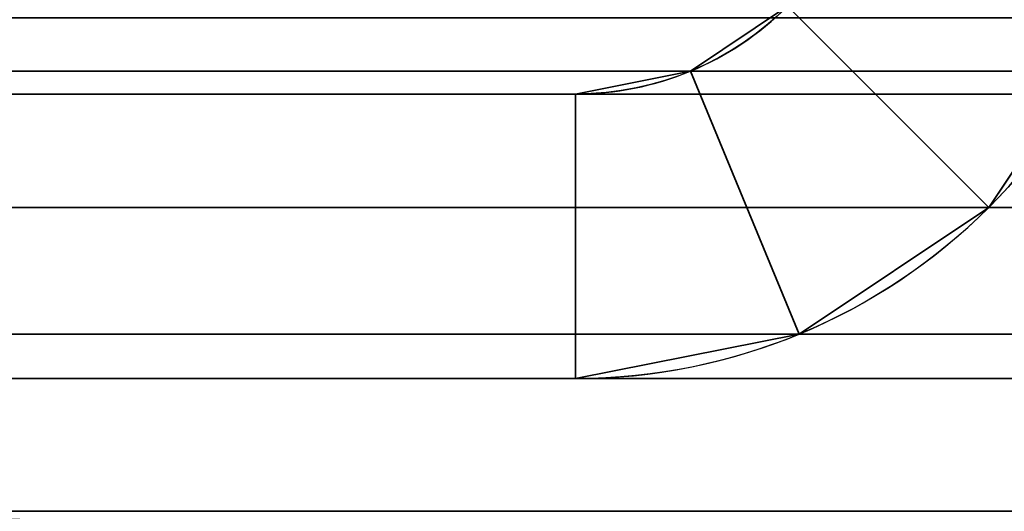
# Model space of a CAD drawing. Header units: millimetres. Extents: x -503 to 6703, y -110 to 249.
# Tile 611 of 656: x 2580.99 to 2586.18, y -30 to -27.41. Entities that reach past the tile are written whole.
import ezdxf

# ---------------------------------------------------------------- set-up
doc = ezdxf.new("R2010")
doc.units = ezdxf.units.MM
doc.layers.add('151', color=7, linetype='Continuous', true_color=0xffffff)

# ---------------------------------------------------------------- blocks, each defined once
blk = doc.blocks.new('UG_SURFACE_213')
at = {"layer": '151', "color": 35, "linetype": 'Continuous', "lineweight": 35}
for points in [[(2578.0001, -30, 2030), (2578.0001, -43.5, 2030), (3421.9999, -43.5, 2030), (3421.9999, -42.218, 2030)], [(3421.9999, -42.218, 2030), (3421.9999, -30, 2030), (2578.0001, -30, 2030)], [(2578.0001, -30, 2030), (2591.0001, -30, 2017), (2591.0001, -30, 1027)], [(2578.0001, -30, 2030), (3421.9999, -30, 2030), (3408.9999, -30, 2017), (2591.0001, -30, 2017)], [(2591.0001, -30, 1027), (2591.0001, -30), (2578.0001, -30), (2578.0001, -30, 2030)], [(3421.9999, -41.5), (2578.0001, -41.5), (2578.0001, -30), (2591.0001, -30)]]:
    blk.add_3dface(points, dxfattribs=at)
blk = doc.blocks.new('UG_SURFACE_284')
at = {"layer": '151', "color": 252, "linetype": 'Continuous', "lineweight": 35}
for points in [[(2585.3798, -26.8246, 2021.8704), (2585.0372, -27.3372, 2022.2127), (2586.098, -28.3979, 2021.152), (2586.7655, -27.3987, 2020.4844)], [(2586.7655, -27.3987, -7.75), (2586.098, -28.3979, -7.75), (2585.0372, -27.3372, -7.75), (2585.3798, -26.8246, -7.75)], [(2585.0372, -27.3372, 2022.2127), (2585.0372, -27.3372, -7.75), (2584.5246, -27.6797, -7.75), (2584.5246, -27.6797, 2022.7253)], [(2585.0987, -29.0655, 2022.1512), (2586.098, -28.3979, 2021.152), (2585.0372, -27.3372, 2022.2127), (2584.5246, -27.6797, 2022.7253)], [(2584.5246, -27.6797, -7.75), (2585.0372, -27.3372, -7.75), (2586.098, -28.3979, -7.75), (2585.0987, -29.0655, -7.75)], [(2586.098, -28.3979, 2021.152), (2586.098, -28.3979, -7.75), (2586.7655, -27.3987, -7.75), (2586.7655, -27.3987, 2020.4844)], [(2584.5246, -27.6797, 2022.7253), (2584.5246, -27.6797, -7.75), (2583.92, -27.8, -7.75), (2583.92, -27.8, 2023.33)], [(2583.92, -29.3, 2023.33), (2585.0987, -29.0655, 2022.1512), (2584.5246, -27.6797, 2022.7253), (2583.92, -27.8, 2023.33)], [(2583.92, -27.8, -7.75), (2584.5246, -27.6797, -7.75), (2585.0987, -29.0655, -7.75), (2583.92, -29.3, -7.75)], [(2583.92, -27.8, 2023.33), (2583.92, -27.8, -7.75), (2535.08, -27.8, -7.75), (2535.08, -27.8, 2072.17)], [(2583.92, -27.8, 2023.33), (2535.08, -27.8, 2072.17), (2535.08, -29.3, 2072.17), (2583.92, -29.3, 2023.33)], [(2583.92, -29.3, -7.75), (2535.08, -29.3, -7.75), (2535.08, -27.8, -7.75), (2583.92, -27.8, -7.75)], [(2585.0987, -29.0655, 2022.1512), (2585.0987, -29.0655, -7.75), (2586.098, -28.3979, -7.75), (2586.098, -28.3979, 2021.152)], [(2583.92, -29.3, 2023.33), (2583.92, -29.3, -7.75), (2585.0987, -29.0655, -7.75), (2585.0987, -29.0655, 2022.1512)], [(2583.92, -29.3, 2023.33), (2535.08, -29.3, 2072.17), (2535.08, -29.3, -7.75), (2583.92, -29.3, -7.75)]]:
    blk.add_3dface(points, dxfattribs=at)
blk = doc.blocks.new('UG_SURFACE_285')
at = {"layer": '151', "color": 252, "linetype": 'Continuous', "lineweight": 35}
for points in [[(2585.3798, -26.8246, 2021.8704), (2585.0372, -27.3372, 2022.2127), (2586.098, -28.3979, 2021.152), (2586.7655, -27.3987, 2020.4844)], [(2586.7655, -27.3987, -7.75), (2586.098, -28.3979, -7.75), (2585.0372, -27.3372, -7.75), (2585.3798, -26.8246, -7.75)], [(2585.0372, -27.3372, 2022.2127), (2585.0372, -27.3372, -7.75), (2584.5246, -27.6797, -7.75), (2584.5246, -27.6797, 2022.7253)], [(2585.0987, -29.0655, 2022.1512), (2586.098, -28.3979, 2021.152), (2585.0372, -27.3372, 2022.2127), (2584.5246, -27.6797, 2022.7253)], [(2584.5246, -27.6797, -7.75), (2585.0372, -27.3372, -7.75), (2586.098, -28.3979, -7.75), (2585.0987, -29.0655, -7.75)], [(2586.098, -28.3979, 2021.152), (2586.098, -28.3979, -7.75), (2586.7655, -27.3987, -7.75), (2586.7655, -27.3987, 2020.4844)], [(2584.5246, -27.6797, 2022.7253), (2584.5246, -27.6797, -7.75), (2583.92, -27.8, -7.75), (2583.92, -27.8, 2023.33)], [(2583.92, -29.3, 2023.33), (2585.0987, -29.0655, 2022.1512), (2584.5246, -27.6797, 2022.7253), (2583.92, -27.8, 2023.33)], [(2583.92, -27.8, -7.75), (2584.5246, -27.6797, -7.75), (2585.0987, -29.0655, -7.75), (2583.92, -29.3, -7.75)], [(2583.92, -27.8, 2023.33), (2583.92, -27.8, -7.75), (2535.08, -27.8, -7.75), (2535.08, -27.8, 2072.17)], [(2583.92, -27.8, 2023.33), (2535.08, -27.8, 2072.17), (2535.08, -29.3, 2072.17), (2583.92, -29.3, 2023.33)], [(2583.92, -29.3, -7.75), (2535.08, -29.3, -7.75), (2535.08, -27.8, -7.75), (2583.92, -27.8, -7.75)], [(2585.0987, -29.0655, 2022.1512), (2585.0987, -29.0655, -7.75), (2586.098, -28.3979, -7.75), (2586.098, -28.3979, 2021.152)], [(2583.92, -29.3, 2023.33), (2583.92, -29.3, -7.75), (2585.0987, -29.0655, -7.75), (2585.0987, -29.0655, 2022.1512)], [(2583.92, -29.3, 2023.33), (2535.08, -29.3, 2072.17), (2535.08, -29.3, -7.75), (2583.92, -29.3, -7.75)]]:
    blk.add_3dface(points, dxfattribs=at)
blk = doc.blocks.new('UG_SURFACE_286')
at = {"layer": '151', "color": 252, "linetype": 'Continuous', "lineweight": 35}
for points in [[(2586.7655, -27.3987, 2020.4844), (2586.098, -28.3979, 2021.152), (2585.0372, -27.3372, 2022.2127), (2585.3798, -26.8246, 2021.8704)], [(3465.5247, -27.6797, 2072.7746), (2534.4753, -27.6797, 2072.7746), (2533.9627, -27.3372, 2073.2872), (3466.0373, -27.3372, 2073.2872)], [(3414.9628, -27.3372, 2022.2127), (2585.0372, -27.3372, 2022.2127), (2584.5246, -27.6797, 2022.7253), (3415.4754, -27.6797, 2022.7253)], [(2584.5246, -27.6797, 2022.7253), (2585.0372, -27.3372, 2022.2127), (2586.098, -28.3979, 2021.152), (2585.0987, -29.0655, 2022.1512)], [(3467.7656, -27.3987, 2075.0155), (2532.2344, -27.3987, 2075.0155), (2532.902, -28.3979, 2074.348), (3467.098, -28.3979, 2074.348)], [(3413.902, -28.3979, 2021.152), (2586.098, -28.3979, 2021.152), (2586.7655, -27.3987, 2020.4844), (3413.2345, -27.3987, 2020.4844)], [(3464.92, -27.8, 2072.17), (2535.08, -27.8, 2072.17), (2534.4753, -27.6797, 2072.7746), (3465.5247, -27.6797, 2072.7746)], [(3415.4754, -27.6797, 2022.7253), (2584.5246, -27.6797, 2022.7253), (2583.92, -27.8, 2023.33), (3416.08, -27.8, 2023.33)], [(2583.92, -27.8, 2023.33), (2584.5246, -27.6797, 2022.7253), (2585.0987, -29.0655, 2022.1512), (2583.92, -29.3, 2023.33)], [(2535.08, -27.8, 2072.17), (3464.92, -27.8, 2072.17), (3416.08, -27.8, 2023.33), (2583.92, -27.8, 2023.33)], [(2583.92, -29.3, 2023.33), (2535.08, -29.3, 2072.17), (2535.08, -27.8, 2072.17), (2583.92, -27.8, 2023.33)], [(3467.098, -28.3979, 2074.348), (2532.902, -28.3979, 2074.348), (2533.9015, -29.0655, 2073.3488), (3466.0985, -29.0655, 2073.3488)], [(3414.9013, -29.0655, 2022.1512), (2585.0987, -29.0655, 2022.1512), (2586.098, -28.3979, 2021.152), (3413.902, -28.3979, 2021.152)], [(3466.0985, -29.0655, 2073.3488), (2533.9015, -29.0655, 2073.3488), (2535.08, -29.3, 2072.17), (3464.92, -29.3, 2072.17)], [(3416.08, -29.3, 2023.33), (2583.92, -29.3, 2023.33), (2585.0987, -29.0655, 2022.1512), (3414.9013, -29.0655, 2022.1512)], [(2535.08, -29.3, 2072.17), (2583.92, -29.3, 2023.33), (3416.08, -29.3, 2023.33), (3464.92, -29.3, 2072.17)]]:
    blk.add_3dface(points, dxfattribs=at)

msp = doc.modelspace()

# ---------------------------------------------------------------- linework, layer by layer
at = {"layer": '151', "color": 251, "linetype": 'Continuous', "lineweight": -3, "true_color": 0x636466}
for p, q in [((2535.08, -27.8, 2072.17), (2583.92, -27.8, 2023.33)), ((2535.08, -27.8, 2072.17), (2583.92, -27.8, 2023.33)), ((3464.92, -27.8, 2072.17), (2535.08, -27.8, 2072.17)), ((2583.92, -27.8, -7.75), (2535.08, -27.8, -7.75)), ((2583.92, -27.8, -7.75), (2535.08, -27.8, -7.75)), ((2535.08, -27.8, 2072.17), (2583.92, -27.8, 2023.33)), ((3416.08, -27.8, 2023.33), (2583.92, -27.8, 2023.33)), ((2583.92, -27.8, 2023.33), (2583.92, -27.8, -7.75)), ((2583.92, -27.8, 2023.33), (2583.92, -27.8, -7.75)), ((2535.08, -29.3, 2072.17), (2583.92, -29.3, 2023.33)), ((2583.92, -29.3, -7.75), (2535.08, -29.3, -7.75)), ((2583.92, -29.3, -7.75), (2535.08, -29.3, -7.75)), ((2535.08, -29.3, 2072.17), (2583.92, -29.3, 2023.33)), ((2535.08, -29.3, 2072.17), (2583.92, -29.3, 2023.33)), ((3464.92, -29.3, 2072.17), (2535.08, -29.3, 2072.17)), ((2583.92, -29.3, 2023.33), (2583.92, -29.3, -7.75)), ((2583.92, -29.3, 2023.33), (2583.92, -29.3, -7.75)), ((3416.08, -29.3, 2023.33), (2583.92, -29.3, 2023.33))]:
    msp.add_line(p, q, dxfattribs=at)
at = {"layer": '151', "color": 251, "linetype": 'Continuous', "lineweight": -3, "true_color": 0x636466, "extrusion": (0, 0, -1)}
for centre, radius, start in [((-2583.92, -26.22, 7.75), 3.08, 180), ((-2583.92, -26.22, 7.75), 1.58, 180), ((-2583.92, -26.22, 7.75), 1.58, 180), ((-2583.92, -26.22, 7.75), 3.08, 180), ((-2580.0201, -26.1, -997.9088), 1.4, 225), ((-2580.0201, -26.1, -997.9088), 1.4, 225)]:
    msp.add_arc(centre, radius, start, 270, dxfattribs=at)
at = {"layer": '151', "color": 251, "linetype": 'Continuous', "lineweight": -3, "true_color": 0x636466}
for centre in [(2580.0201, -26.1, 1172.0912), (2580.0201, -26.1, 1190), (2580.0201, -26.1, 980), (2580.0201, -26.1, 980), (2580.0201, -26.1, 1172.0912), (2580.0201, -26.1, 1190)]:
    msp.add_arc(centre, 1.4, 270, 315, dxfattribs=at)
at = {"layer": '151', "color": 251, "linetype": 'Continuous', "lineweight": -3, "true_color": 0x636466, "extrusion": (0.707107, 6.12323e-17, 0.707107)}
for major_axis in [(-3.08, 0, 3.08), (-1.58, 0, 1.58), (-1.58, 0, 1.58), (-3.08, 0, 3.08), (-3.08, 0, 3.08), (-1.58, 0, 1.58)]:
    msp.add_ellipse((2583.92, -26.22, 2023.33), major_axis=major_axis, ratio=0.707107, start_param=1.570796, end_param=3.141593, dxfattribs=at)

# ---------------------------------------------------------------- block references
at = {"layer": '151', "color": 251, "linetype": 'Continuous', "lineweight": -3, "true_color": 0x636466}
for name in ['UG_SURFACE_284', 'UG_SURFACE_285', 'UG_SURFACE_286', 'UG_SURFACE_213']:
    msp.add_blockref(name, (0, 0), dxfattribs=at)

doc.saveas('drawing.dxf')
